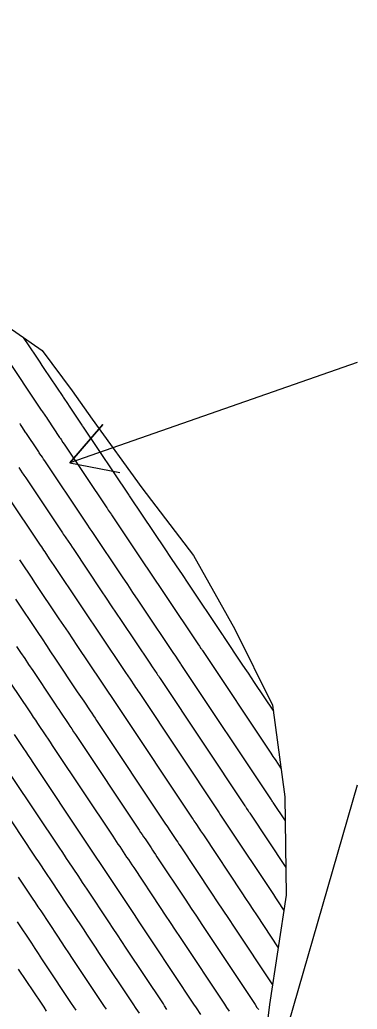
# Model space of a CAD drawing. Extents: x 954385 to 988206, y 1868364 to 1924553.
# Drawn here: x 956367.3 to 956407.1, y 1922292.4 to 1922409.4 of the extents above; entities that cross this region are included whole.
import ezdxf

# ---------------------------------------------------------------- set-up
doc = ezdxf.new("R2010")
doc.units = 0
for name, color, linetype in [('Ex_Major Contours', 7, 'Continuous'), ('Ex_Minor Contours', 7, 'Continuous'), ('Perimeter', 7, 'Continuous'), ('Slopes', 7, 'Continuous')]:
    doc.layers.add(name, color=color, linetype=linetype)

msp = doc.modelspace()

# ---------------------------------------------------------------- linework, layer by layer
at = {"layer": 'Ex_Major Contours'}
for points in [[(956367.66, 1922371.88), (956369.14, 1922369.67), (956369.38, 1922369.31), (956369.63, 1922368.94), (956369.88, 1922368.57), (956370.12, 1922368.2), (956372.34, 1922364.88), (956372.38, 1922364.81), (956372.97, 1922363.94), (956372.98, 1922363.93), (956372.98, 1922363.92), (956373, 1922363.89), (956373.01, 1922363.88), (956373.02, 1922363.87), (956374.59, 1922361.52), (956374.64, 1922361.44), (956374.75, 1922361.27), (956380.15, 1922353.22), (956380.2, 1922353.14), (956380.36, 1922352.91), (956384.39, 1922346.88), (956385.07, 1922345.86), (956385.75, 1922344.85), (956386.43, 1922343.83), (956387.11, 1922342.82), (956391.18, 1922336.74), (956391.29, 1922336.58), (956391.32, 1922336.53), (956391.35, 1922336.49), (956393.5, 1922333.25), (956393.87, 1922332.71), (956394.23, 1922332.16), (956394.59, 1922331.61), (956394.96, 1922331.07), (956397.23, 1922327.67)], [(956367.23, 1922345.58), (956367.39, 1922345.34), (956367.55, 1922345.1), (956367.71, 1922344.85), (956368.36, 1922343.88), (956368.69, 1922343.4), (956369.01, 1922342.91), (956371.89, 1922338.61), (956372.42, 1922337.82), (956372.96, 1922337.02), (956373.49, 1922336.22), (956374.02, 1922335.43), (956376.91, 1922331.11), (956377.24, 1922330.63), (956377.56, 1922330.15), (956378.2, 1922329.18), (956378.36, 1922328.94), (956378.52, 1922328.7), (956378.69, 1922328.46), (956378.85, 1922328.22), (956387.62, 1922315.03), (956387.73, 1922314.87), (956387.84, 1922314.7), (956387.95, 1922314.53), (956388.07, 1922314.37), (956388.51, 1922313.7), (956388.62, 1922313.53), (956388.73, 1922313.36), (956388.85, 1922313.2), (956388.96, 1922313.03), (956393.51, 1922306.17), (956393.94, 1922305.52), (956394.37, 1922304.87), (956394.8, 1922304.23), (956395.23, 1922303.58), (956397.8, 1922299.7)], [(956384.65, 1922292.4), (956384.37, 1922292.83), (956384.23, 1922293.05), (956379.84, 1922299.65), (956379.33, 1922300.43), (956378.81, 1922301.21), (956378.3, 1922301.98), (956377.78, 1922302.76), (956375.23, 1922306.61), (956374.96, 1922307.01), (956374.69, 1922307.42), (956374.42, 1922307.82), (956374.15, 1922308.23), (956373.07, 1922309.85), (956372.8, 1922310.25), (956372.53, 1922310.66), (956372.26, 1922311.06), (956371.99, 1922311.47), (956366.34, 1922319.96)]]:
    msp.add_lwpolyline(points, dxfattribs=at)
at = {"layer": 'Ex_Minor Contours'}
for points in [[(956360.94, 1922376.55), (956369.79, 1922363.29), (956369.83, 1922363.24), (956369.94, 1922363.08), (956370.48, 1922362.27), (956370.49, 1922362.25), (956370.52, 1922362.22), (956370.53, 1922362.2), (956371.97, 1922360.04), (956372.06, 1922359.92), (956372.14, 1922359.79), (956372.36, 1922359.46), (956372.49, 1922359.27), (956377.53, 1922351.74), (956377.58, 1922351.67), (956377.63, 1922351.6), (956377.67, 1922351.53), (956377.72, 1922351.46), (956378.04, 1922350.98), (956378.09, 1922350.91), (956381.89, 1922345.22), (956382.54, 1922344.25), (956383.19, 1922343.28), (956383.84, 1922342.31), (956384.49, 1922341.34), (956388.32, 1922335.63), (956388.49, 1922335.37), (956388.67, 1922335.1), (956388.72, 1922335.03), (956388.76, 1922334.97), (956388.81, 1922334.9), (956388.85, 1922334.83), (956396.92, 1922322.7), (956397.05, 1922322.51), (956397.17, 1922322.33), (956397.29, 1922322.14), (956397.42, 1922321.96), (956398.15, 1922320.86)], [(956398.64, 1922314.71), (956397.19, 1922316.88), (956397.16, 1922316.93), (956397.13, 1922316.98), (956397.05, 1922317.1), (956397, 1922317.17), (956386.35, 1922333.18), (956386.28, 1922333.29), (956386.2, 1922333.4), (956386.13, 1922333.51), (956386.05, 1922333.62), (956385.61, 1922334.28), (956385.47, 1922334.5), (956381.87, 1922339.86), (956381.25, 1922340.79), (956380.63, 1922341.72), (956380.01, 1922342.64), (956379.39, 1922343.57), (956375.82, 1922348.91), (956375.59, 1922349.25), (956375.22, 1922349.81), (956375.14, 1922349.92), (956375.07, 1922350.04), (956374.99, 1922350.15), (956374.92, 1922350.26), (956370.22, 1922357.27), (956370.08, 1922357.48), (956369.93, 1922357.7), (956369.64, 1922358.13), (956369.57, 1922358.24), (956369.5, 1922358.35), (956369.42, 1922358.46), (956369.35, 1922358.57), (956368.04, 1922360.53), (956368.03, 1922360.55), (956368, 1922360.58), (956367.99, 1922360.6), (956367.49, 1922361.34), (956367.41, 1922361.46), (956367.33, 1922361.58), (956367.29, 1922361.64), (956367.25, 1922361.7)], [(956367.14, 1922356.48), (956367.55, 1922355.87), (956367.65, 1922355.72), (956367.75, 1922355.57), (956367.86, 1922355.41), (956367.96, 1922355.26), (956372.3, 1922348.78), (956372.4, 1922348.62), (956372.51, 1922348.47), (956372.61, 1922348.31), (956372.72, 1922348.16), (956373.24, 1922347.38), (956373.45, 1922347.07), (956373.55, 1922346.91), (956376.89, 1922341.92), (956377.48, 1922341.04), (956378.07, 1922340.15), (956378.67, 1922339.27), (956379.26, 1922338.38), (956382.61, 1922333.37), (956382.92, 1922332.91), (956383.44, 1922332.14), (956383.54, 1922331.99), (956383.64, 1922331.84), (956383.75, 1922331.68), (956383.85, 1922331.53), (956393.87, 1922316.46), (956393.92, 1922316.39), (956393.97, 1922316.32), (956394.02, 1922316.25), (956394.06, 1922316.17), (956394.26, 1922315.89), (956394.3, 1922315.81), (956394.35, 1922315.74), (956394.4, 1922315.67), (956394.45, 1922315.6), (956398.71, 1922309.18)], [(956365.69, 1922353.26), (956369.68, 1922347.3), (956369.82, 1922347.1), (956369.95, 1922346.9), (956370.08, 1922346.7), (956370.22, 1922346.51), (956370.75, 1922345.71), (956371.01, 1922345.31), (956371.28, 1922344.91), (956374.39, 1922340.27), (956374.95, 1922339.43), (956375.51, 1922338.59), (956376.08, 1922337.74), (956376.64, 1922336.9), (956379.76, 1922332.24), (956380.03, 1922331.85), (956380.29, 1922331.45), (956380.82, 1922330.66), (956380.95, 1922330.47), (956381.08, 1922330.27), (956381.22, 1922330.07), (956381.35, 1922329.87), (956390.75, 1922315.75), (956390.83, 1922315.63), (956390.91, 1922315.51), (956390.99, 1922315.39), (956391.06, 1922315.27), (956391.38, 1922314.79), (956391.46, 1922314.67), (956391.54, 1922314.55), (956391.62, 1922314.43), (956391.7, 1922314.31), (956397.23, 1922305.98), (956397.48, 1922305.61), (956397.73, 1922305.23), (956398.47, 1922304.11)], [(956366.74, 1922340.91), (956369.39, 1922336.96), (956369.89, 1922336.21), (956370.4, 1922335.45), (956370.9, 1922334.7), (956371.41, 1922333.95), (956374.06, 1922329.98), (956374.44, 1922329.41), (956374.82, 1922328.84), (956375.59, 1922327.71), (956375.78, 1922327.42), (956375.97, 1922327.14), (956376.16, 1922326.85), (956376.34, 1922326.57), (956384.49, 1922314.32), (956384.64, 1922314.11), (956384.78, 1922313.89), (956384.92, 1922313.68), (956385.07, 1922313.46), (956385.64, 1922312.6), (956385.78, 1922312.39), (956385.93, 1922312.17), (956386.07, 1922311.96), (956386.21, 1922311.74), (956389.92, 1922306.15), (956390.59, 1922305.14), (956391.26, 1922304.14), (956391.92, 1922303.14), (956392.59, 1922302.13), (956397.13, 1922295.29)], [(956366.89, 1922335.31), (956367.36, 1922334.6), (956367.84, 1922333.89), (956368.31, 1922333.18), (956368.79, 1922332.47), (956371.21, 1922328.85), (956371.43, 1922328.52), (956371.65, 1922328.19), (956371.87, 1922327.87), (956372.09, 1922327.54), (956372.97, 1922326.23), (956373.19, 1922325.9), (956373.41, 1922325.57), (956373.62, 1922325.24), (956373.84, 1922324.92), (956381.37, 1922313.61), (956381.54, 1922313.34), (956381.72, 1922313.08), (956381.89, 1922312.82), (956382.07, 1922312.56), (956382.77, 1922311.51), (956382.94, 1922311.25), (956383.12, 1922310.98), (956383.29, 1922310.72), (956383.46, 1922310.46), (956386.89, 1922305.3), (956387.52, 1922304.35), (956388.15, 1922303.41), (956388.77, 1922302.46), (956389.4, 1922301.51), (956395.06, 1922292.99), (956395.29, 1922292.64), (956395.41, 1922292.46), (956395.45, 1922292.4)], [(956366.17, 1922330.99), (956368.36, 1922327.72), (956368.61, 1922327.35), (956368.86, 1922326.97), (956369.11, 1922326.6), (956369.36, 1922326.23), (956370.35, 1922324.75), (956370.6, 1922324.38), (956370.85, 1922324.01), (956371.09, 1922323.63), (956371.34, 1922323.26), (956378.24, 1922312.89), (956378.45, 1922312.58), (956378.65, 1922312.27), (956378.86, 1922311.96), (956379.07, 1922311.65), (956379.89, 1922310.42), (956380.1, 1922310.11), (956380.31, 1922309.8), (956380.51, 1922309.49), (956380.72, 1922309.18), (956383.85, 1922304.45), (956384.44, 1922303.56), (956385.03, 1922302.67), (956385.63, 1922301.78), (956386.22, 1922300.89), (956391.45, 1922293.01), (956391.69, 1922292.64), (956392, 1922292.19)], [(956388.65, 1922291.8), (956388.14, 1922292.57), (956387.84, 1922293.03), (956383.03, 1922300.27), (956382.48, 1922301.11), (956381.92, 1922301.94), (956381.37, 1922302.77), (956380.82, 1922303.61), (956377.97, 1922307.89), (956377.74, 1922308.25), (956377.5, 1922308.61), (956377.26, 1922308.96), (956377.02, 1922309.32), (956376.07, 1922310.75), (956375.83, 1922311.11), (956375.59, 1922311.46), (956375.35, 1922311.82), (956375.12, 1922312.18), (956368.84, 1922321.61), (956368.56, 1922322.03), (956368.29, 1922322.44), (956368.01, 1922322.86), (956367.73, 1922323.27), (956366.62, 1922324.93)], [(956363.84, 1922318.3), (956368.86, 1922310.75), (956369.17, 1922310.3), (956369.47, 1922309.85), (956369.77, 1922309.39), (956370.07, 1922308.94), (956371.28, 1922307.13), (956371.58, 1922306.68), (956371.88, 1922306.23), (956372.18, 1922305.77), (956372.48, 1922305.32), (956374.75, 1922301.91), (956375.22, 1922301.19), (956375.7, 1922300.47), (956376.18, 1922299.75), (956376.66, 1922299.03), (956380.61, 1922293.07), (956380.98, 1922292.52), (956381.35, 1922291.96)], [(956367.07, 1922308.04), (956368.4, 1922306.04), (956368.74, 1922305.54), (956369.07, 1922305.04), (956369.4, 1922304.54), (956369.74, 1922304.04), (956371.71, 1922301.06), (956372.15, 1922300.4), (956372.59, 1922299.74), (956373.03, 1922299.08), (956373.47, 1922298.41), (956377, 1922293.09), (956377.23, 1922292.75), (956377.45, 1922292.41)], [(956373.92, 1922292.31), (956373.66, 1922292.71), (956373.39, 1922293.11), (956370.28, 1922297.79), (956369.88, 1922298.4), (956369.48, 1922299.01), (956369.08, 1922299.61), (956368.67, 1922300.22), (956366.99, 1922302.75)], [(956367.09, 1922297.17), (956369.78, 1922293.13), (956370.09, 1922292.67), (956370.39, 1922292.2)]]:
    msp.add_lwpolyline(points, dxfattribs=at)
at = {"layer": 'Perimeter'}
msp.add_lwpolyline([(956289.32, 1922414.8), (956298.93, 1922408.96), (956308.53, 1922403.11), (956319.78, 1922398.27), (956331.69, 1922393.83), (956341.46, 1922388.09), (956351.19, 1922382.32), (956360.93, 1922376.56), (956369.9, 1922370.32), (956373.46, 1922365.58), (956375.82, 1922362.22), (956381.68, 1922354.08), (956387.79, 1922346.1), (956392.67, 1922337.36), (956397.14, 1922328.37), (956398.6, 1922317.54), (956398.75, 1922305.91), (956396.78, 1922292.98), (956395.2, 1922280.29), (956393.92, 1922267.78), (956393.01, 1922255.51), (956394.76, 1922244.85), (956397.47, 1922234.78), (956401.43, 1922225.48)], dxfattribs=at)
at = {"layer": 'Slopes'}
for points in [[(956407.13, 1922368.93), (956373.17, 1922357.03), (956377.08, 1922361.58), (956373.17, 1922357.03), (956379.07, 1922355.92)], [(956407.13, 1922318.93), (956396.07, 1922280.53), (956394.63, 1922286.35), (956396.07, 1922280.53), (956400.39, 1922284.69)]]:
    msp.add_lwpolyline(points, dxfattribs=at)

doc.saveas('drawing.dxf')
